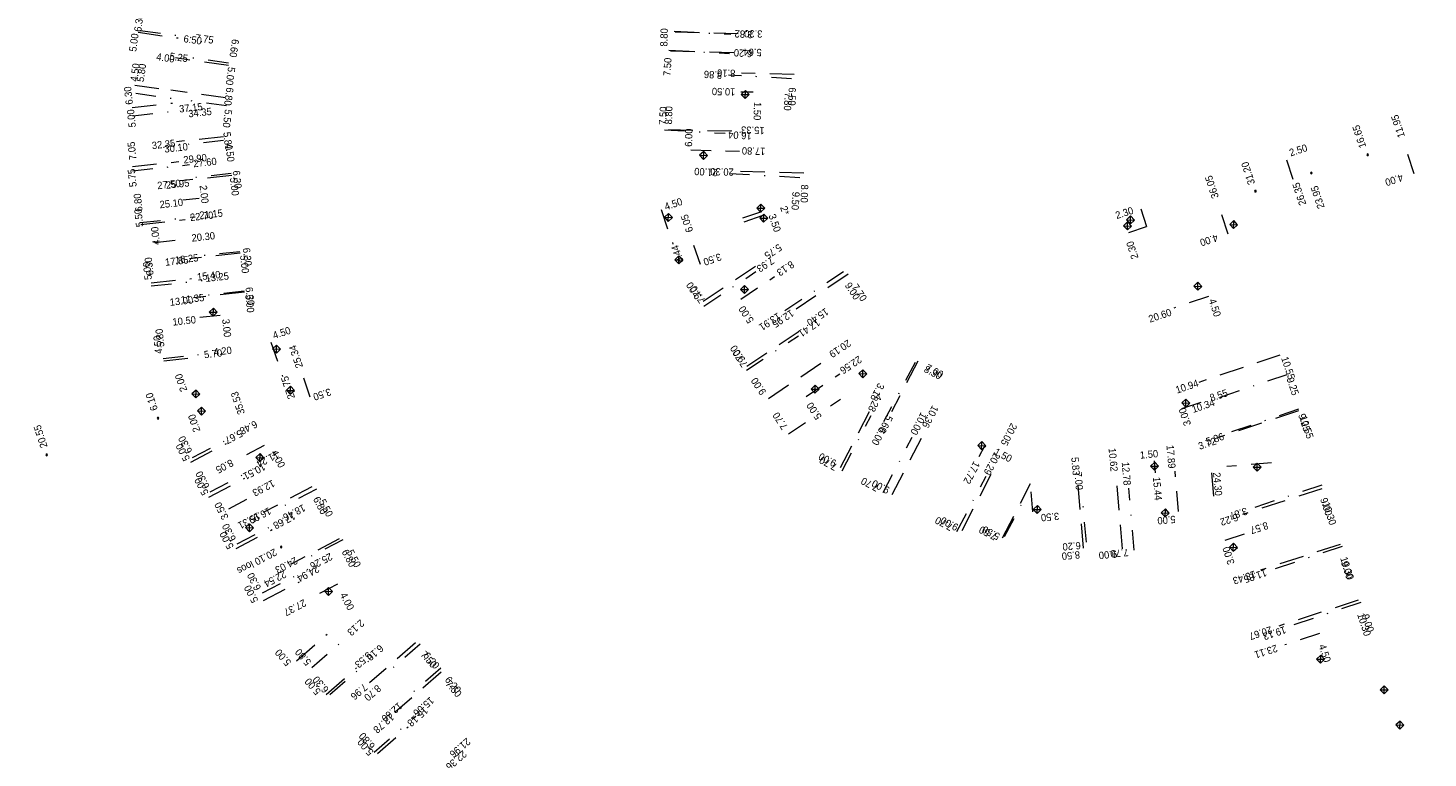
# Model space of a CAD drawing. Header units: inches. Extents: x 0 to 191500, y 0 to 342750.
# Tile 372 of 547: x 184684 to 184856, y 338614 to 338704. Entities that reach past the tile are written whole.
import ezdxf
from ezdxf.enums import TextEntityAlignment as Align

# ---------------------------------------------------------------- set-up
doc = ezdxf.new("R2010")
doc.units = ezdxf.units.IN
doc.header["$MEASUREMENT"] = 0
for name, pattern in [('RI-HWA_HUISAANSLUITING', [4.8, 3, -1.8]), ('RI-HWA_KOLKAANSLUITING', [4.3, 2.5, -1.8]), ('RI-VWA_HUISAANSLUITING', [6.1, 2.5, -1.8, 0, -1.8])]:
    doc.linetypes.add(name, pattern=pattern)
doc.layers.get('0').update_dxf_attribs({"lineweight": 20})
for name, color, linetype, lineweight in [('ECW', 150, 'Continuous', 20), ('N-WE-RI-HWA-MAATVOERING-T25', 151, 'Continuous', 20), ('N-WE-RI-HWA_HUISAANSLUITING', 150, 'RI-HWA_HUISAANSLUITING', 20), ('N-WE-RI-HWA_KOLK-S', 150, 'Continuous', 20), ('N-WE-RI-HWA_KOLKAANSLUITING_PVC-G', 150, 'RI-HWA_KOLKAANSLUITING', 20), ('N-WE-RI-INLAAT', 7, 'Continuous', 20), ('N-WE-RI-VWA-MAATVOERING-T25', 30, 'Continuous', 20), ('N-WE-RI-VWA_HUISAANSLUITING', 20, 'RI-VWA_HUISAANSLUITING', 20)]:
    doc.layers.add(name, color=color, linetype=linetype, lineweight=lineweight)
doc.styles.add('11', font='TXT')
picture_1 = doc.add_image_def('image1.ecw', size_in_pixel=(220000, 285000))

# ---------------------------------------------------------------- blocks, each defined once
blk = doc.blocks.new('A$C2C270354')
h = blk.add_hatch(color=256)
h.dxf.hatch_style = 1
edge = h.paths.add_edge_path()
edge.add_arc((0, 0), 0.1, 0, 360)
blk.add_circle((0, 0), 0.1)

msp = doc.modelspace()

# ---------------------------------------------------------------- linework, layer by layer
at = {"layer": 'N-WE-RI-HWA_HUISAANSLUITING'}
for p, q in [((184697.07317, 338703.85029), (184702.02559, 338703.16215)), ((184763.25684, 338703.89923), (184771.55422, 338703.69104)), ((184762.6983, 338701.57251), (184771.49553, 338701.35177)), ((184708.21871, 338699.77758), (184701.68152, 338700.68594)), ((184777.93027, 338698.66952), (184771.43232, 338698.83257)), ((184696.67382, 338697.34333), (184701.131, 338696.724)), ((184707.86629, 338695.78812), (184701.131, 338696.724)), ((184696.33518, 338694.58305), (184701.3056, 338695.12618)), ((184762.45524, 338691.88556), (184771.25247, 338691.66482)), ((184707.59267, 338690.9846), (184701.82699, 338690.35458)), ((184696.37715, 338687.29449), (184702.09312, 338687.91908)), ((184708.61654, 338686.21761), (184702.35382, 338685.53328)), ((184779.12529, 338686.49572), (184771.1278, 338686.69639)), ((184697.40777, 338680.16424), (184702.87522, 338680.76168)), ((184709.66477, 338676.62471), (184703.40205, 338675.94038)), ((184766.70757, 338670.69531), (184774.17837, 338675.71399)), ((184784.585, 338674.0311), (184778.19331, 338669.73734)), ((184698.69777, 338672.96175), (184703.66818, 338673.50488)), ((184710.1916, 338671.80341), (184703.92888, 338671.11908)), ((184772.0887, 338662.68495), (184779.55951, 338667.70362)), ((184700.24847, 338663.37346), (184704.72184, 338663.86227)), ((184774.75975, 338658.70882), (184782.23056, 338663.7275)), ((184837.80318, 338664.04404), (184827.79674, 338660.70135)), ((184793.1559, 338663.29969), (184789.93837, 338657.08298)), ((184783.65234, 338650.20241), (184787.78916, 338658.19532)), ((184840.09079, 338657.19603), (184830.08434, 338653.85334)), ((184790.02891, 338646.90214), (184794.16573, 338654.89506)), ((184703.56253, 338650.84849), (184707.98543, 338653.18043)), ((184798.63461, 338642.44816), (184802.77144, 338650.44108)), ((184705.81985, 338646.56712), (184710.24275, 338648.89907)), ((184803.61165, 338641.56124), (184807.059, 338648.222)), ((184813.60288, 338640.25855), (184812.86712, 338648.72665)), ((184818.41818, 338640.17505), (184817.63914, 338649.14127)), ((184718.49656, 338647.82453), (184712.48142, 338644.65309)), ((184842.98134, 338647.59388), (184833.18588, 338644.40969)), ((184709.16387, 338640.22469), (184713.58676, 338642.55663)), ((184721.86856, 338641.42902), (184715.85341, 338638.25758)), ((184845.21027, 338640.73706), (184835.41482, 338637.55287)), ((184712.54985, 338633.80264), (184716.97275, 338636.13459)), ((184847.44848, 338633.85172), (184837.65303, 338630.66752)), ((184716.61049, 338626.38878), (184720.378, 338629.676)), ((184731.26253, 338628.60895), (184725.61126, 338623.67812)), ((184720.24616, 338622.22191), (184724.01367, 338625.50913)), ((184734.43141, 338624.97707), (184728.78014, 338620.04623)), ((184726.5905, 338614.9506), (184730.35801, 338618.23783))]:
    msp.add_line(p, q, dxfattribs=at)
at = {"layer": 'N-WE-RI-HWA_KOLK-S'}
for p, q in [((184771.92684, 338696.67714), (184771.4209, 338696.19851)), ((184771.89953, 338695.69258), (184771.92684, 338696.67714)), ((184772.40546, 338696.1712), (184771.92684, 338696.67714)), ((184771.4209, 338696.19851), (184772.40546, 338696.1712)), ((184771.4209, 338696.19851), (184771.89953, 338695.69258)), ((184771.89953, 338695.69258), (184772.40546, 338696.1712)), ((184766.79186, 338689.16929), (184766.28593, 338688.69066)), ((184766.28593, 338688.69066), (184767.27048, 338688.66335)), ((184766.28593, 338688.69066), (184766.76455, 338688.18473)), ((184766.76455, 338688.18473), (184766.79186, 338689.16929)), ((184766.76455, 338688.18473), (184767.27048, 338688.66335)), ((184767.27048, 338688.66335), (184766.79186, 338689.16929)), ((184773.8239, 338682.66697), (184773.31797, 338682.18835)), ((184773.79659, 338681.68242), (184773.8239, 338682.66697)), ((184774.30253, 338682.16104), (184773.8239, 338682.66697)), ((184762.45408, 338681.52942), (184761.94815, 338681.0508)), ((184761.94815, 338681.0508), (184762.93271, 338681.02349)), ((184761.94815, 338681.0508), (184762.42678, 338680.54487)), ((184762.42678, 338680.54487), (184762.45408, 338681.52942)), ((184762.42678, 338680.54487), (184762.93271, 338681.02349)), ((184762.93271, 338681.02349), (184762.45408, 338681.52942)), ((184773.31797, 338682.18835), (184774.30253, 338682.16104)), ((184773.31797, 338682.18835), (184773.79659, 338681.68242)), ((184774.19854, 338681.42969), (184773.69261, 338680.95107)), ((184773.69261, 338680.95107), (184774.67717, 338680.92376)), ((184773.69261, 338680.95107), (184774.17123, 338680.44513)), ((184773.79659, 338681.68242), (184774.30253, 338682.16104)), ((184774.17123, 338680.44513), (184774.19854, 338681.42969)), ((184774.17123, 338680.44513), (184774.67717, 338680.92376)), ((184774.67717, 338680.92376), (184774.19854, 338681.42969)), ((184819.39758, 338681.21598), (184818.89165, 338680.73736)), ((184818.89165, 338680.73736), (184819.87621, 338680.71005)), ((184818.89165, 338680.73736), (184819.37027, 338680.23143)), ((184819.37027, 338680.23143), (184819.39758, 338681.21598)), ((184819.37027, 338680.23143), (184819.87621, 338680.71005)), ((184819.87621, 338680.71005), (184819.39758, 338681.21598)), ((184819.02348, 338680.47415), (184818.51755, 338679.99552)), ((184818.51755, 338679.99552), (184819.50211, 338679.96822)), ((184818.51755, 338679.99552), (184818.99618, 338679.48959)), ((184818.99618, 338679.48959), (184819.02348, 338680.47415)), ((184818.99618, 338679.48959), (184819.50211, 338679.96822)), ((184819.50211, 338679.96822), (184819.02348, 338680.47415)), ((184832.1122, 338680.64151), (184831.60627, 338680.16289)), ((184831.60627, 338680.16289), (184832.59082, 338680.13558)), ((184831.60627, 338680.16289), (184832.08489, 338679.65696)), ((184832.08489, 338679.65696), (184832.1122, 338680.64151)), ((184832.08489, 338679.65696), (184832.59082, 338680.13558)), ((184832.59082, 338680.13558), (184832.1122, 338680.64151)), ((184763.74075, 338676.28661), (184763.23481, 338675.80798)), ((184763.23481, 338675.80798), (184764.21937, 338675.78067)), ((184763.23481, 338675.80798), (184763.71344, 338675.30205)), ((184763.71344, 338675.30205), (184763.74075, 338676.28661)), ((184763.71344, 338675.30205), (184764.21937, 338675.78067)), ((184764.21937, 338675.78067), (184763.74075, 338676.28661)), ((184771.82812, 338672.63808), (184771.32219, 338672.15946)), ((184771.32219, 338672.15946), (184772.30674, 338672.13215)), ((184771.32219, 338672.15946), (184771.80081, 338671.65353)), ((184771.80081, 338671.65353), (184771.82812, 338672.63808)), ((184771.80081, 338671.65353), (184772.30674, 338672.13215)), ((184772.30674, 338672.13215), (184771.82812, 338672.63808)), ((184827.69357, 338673.03975), (184827.18764, 338672.56112)), ((184827.18764, 338672.56112), (184828.17219, 338672.53381)), ((184827.18764, 338672.56112), (184827.66626, 338672.05519)), ((184827.66626, 338672.05519), (184827.69357, 338673.03975)), ((184827.66626, 338672.05519), (184828.17219, 338672.53381)), ((184828.17219, 338672.53381), (184827.69357, 338673.03975)), ((184706.36116, 338669.84367), (184705.85522, 338669.36505)), ((184705.85522, 338669.36505), (184706.83978, 338669.33774)), ((184705.85522, 338669.36505), (184706.33385, 338668.85911)), ((184706.33385, 338668.85911), (184706.36116, 338669.84367)), ((184706.33385, 338668.85911), (184706.83978, 338669.33774)), ((184706.83978, 338669.33774), (184706.36116, 338669.84367)), ((184714.14839, 338665.30548), (184713.64246, 338664.82686)), ((184714.12108, 338664.32093), (184714.14839, 338665.30548)), ((184714.62701, 338664.79955), (184714.14839, 338665.30548)), ((184713.64246, 338664.82686), (184714.62701, 338664.79955)), ((184713.64246, 338664.82686), (184714.12108, 338664.32093)), ((184714.12108, 338664.32093), (184714.62701, 338664.79955)), ((184786.41299, 338662.25926), (184785.90706, 338661.78063)), ((184785.90706, 338661.78063), (184786.89162, 338661.75332)), ((184785.90706, 338661.78063), (184786.38568, 338661.2747)), ((184786.38568, 338661.2747), (184786.41299, 338662.25926)), ((184786.38568, 338661.2747), (184786.89162, 338661.75332)), ((184786.89162, 338661.75332), (184786.41299, 338662.25926)), ((184715.86153, 338660.21882), (184715.3556, 338659.74019)), ((184715.83423, 338659.23426), (184715.86153, 338660.21882)), ((184716.34016, 338659.71288), (184715.86153, 338660.21882)), ((184780.53023, 338660.3584), (184780.0243, 338659.87978)), ((184780.50292, 338659.37385), (184780.53023, 338660.3584)), ((184781.00886, 338659.85247), (184780.53023, 338660.3584)), ((184704.22277, 338659.76244), (184703.71684, 338659.28381)), ((184703.71684, 338659.28381), (184704.7014, 338659.25651)), ((184703.71684, 338659.28381), (184704.19547, 338658.77788)), ((184704.19547, 338658.77788), (184704.22277, 338659.76244)), ((184704.19547, 338658.77788), (184704.7014, 338659.25651)), ((184704.7014, 338659.25651), (184704.22277, 338659.76244)), ((184715.3556, 338659.74019), (184716.34016, 338659.71288)), ((184715.3556, 338659.74019), (184715.83423, 338659.23426)), ((184715.83423, 338659.23426), (184716.34016, 338659.71288)), ((184780.0243, 338659.87978), (184781.00886, 338659.85247)), ((184780.0243, 338659.87978), (184780.50292, 338659.37385)), ((184780.50292, 338659.37385), (184781.00886, 338659.85247)), ((184826.21649, 338658.64629), (184825.71056, 338658.16767)), ((184826.18919, 338657.66174), (184826.21649, 338658.64629)), ((184826.69512, 338658.14036), (184826.21649, 338658.64629)), ((184704.91017, 338657.65736), (184704.40424, 338657.17874)), ((184704.40424, 338657.17874), (184705.3888, 338657.15143)), ((184704.40424, 338657.17874), (184704.88287, 338656.6728)), ((184704.88287, 338656.6728), (184704.91017, 338657.65736)), ((184704.88287, 338656.6728), (184705.3888, 338657.15143)), ((184705.3888, 338657.15143), (184704.91017, 338657.65736)), ((184825.71056, 338658.16767), (184826.69512, 338658.14036)), ((184825.71056, 338658.16767), (184826.18919, 338657.66174)), ((184826.18919, 338657.66174), (184826.69512, 338658.14036)), ((184801.06165, 338653.40559), (184800.55571, 338652.92696)), ((184801.03434, 338652.42103), (184801.06165, 338653.40559)), ((184801.54027, 338652.89966), (184801.06165, 338653.40559)), ((184712.10756, 338651.92287), (184711.60163, 338651.44425)), ((184711.60163, 338651.44425), (184712.58619, 338651.41694)), ((184711.60163, 338651.44425), (184712.08026, 338650.93831)), ((184712.08026, 338650.93831), (184712.10756, 338651.92287)), ((184712.08026, 338650.93831), (184712.58619, 338651.41694)), ((184712.58619, 338651.41694), (184712.10756, 338651.92287)), ((184800.55571, 338652.92696), (184801.54027, 338652.89966)), ((184800.55571, 338652.92696), (184801.03434, 338652.42103)), ((184801.03434, 338652.42103), (184801.54027, 338652.89966)), ((184822.37451, 338650.86552), (184821.86858, 338650.3869)), ((184821.86858, 338650.3869), (184822.85314, 338650.35959)), ((184821.86858, 338650.3869), (184822.3472, 338649.88097)), ((184822.3472, 338649.88097), (184822.37451, 338650.86552)), ((184822.3472, 338649.88097), (184822.85314, 338650.35959)), ((184822.85314, 338650.35959), (184822.37451, 338650.86552)), ((184835.01251, 338650.74389), (184834.50657, 338650.26527)), ((184834.50657, 338650.26527), (184835.49113, 338650.23796)), ((184834.50657, 338650.26527), (184834.9852, 338649.75934)), ((184834.9852, 338649.75934), (184835.01251, 338650.74389)), ((184834.9852, 338649.75934), (184835.49113, 338650.23796)), ((184835.49113, 338650.23796), (184835.01251, 338650.74389)), ((184807.90735, 338645.52408), (184807.40142, 338645.04545)), ((184807.40142, 338645.04545), (184808.38598, 338645.01815)), ((184807.40142, 338645.04545), (184807.88004, 338644.53952)), ((184807.88004, 338644.53952), (184807.90735, 338645.52408)), ((184807.88004, 338644.53952), (184808.38598, 338645.01815)), ((184808.38598, 338645.01815), (184807.90735, 338645.52408)), ((184823.68224, 338645.1064), (184823.17631, 338644.62778)), ((184823.17631, 338644.62778), (184824.16086, 338644.60047)), ((184823.17631, 338644.62778), (184823.65493, 338644.12185)), ((184823.65493, 338644.12185), (184823.68224, 338645.1064)), ((184823.65493, 338644.12185), (184824.16086, 338644.60047)), ((184824.16086, 338644.60047), (184823.68224, 338645.1064)), ((184710.82021, 338643.27651), (184710.31427, 338642.79788)), ((184710.31427, 338642.79788), (184711.29883, 338642.77058)), ((184710.31427, 338642.79788), (184710.7929, 338642.29195)), ((184710.7929, 338642.29195), (184710.82021, 338643.27651)), ((184710.7929, 338642.29195), (184711.29883, 338642.77058)), ((184711.29883, 338642.77058), (184710.82021, 338643.27651)), ((184832.07262, 338640.87534), (184831.56669, 338640.39671)), ((184831.56669, 338640.39671), (184832.55124, 338640.3694)), ((184831.56669, 338640.39671), (184832.04531, 338639.89078)), ((184832.04531, 338639.89078), (184832.07262, 338640.87534)), ((184832.04531, 338639.89078), (184832.55124, 338640.3694)), ((184832.55124, 338640.3694), (184832.07262, 338640.87534)), ((184720.56639, 338635.43606), (184720.06046, 338634.95744)), ((184720.06046, 338634.95744), (184721.04501, 338634.93013)), ((184720.06046, 338634.95744), (184720.53908, 338634.45151)), ((184720.53908, 338634.45151), (184720.56639, 338635.43606)), ((184720.53908, 338634.45151), (184721.04501, 338634.93013)), ((184721.04501, 338634.93013), (184720.56639, 338635.43606)), ((184842.824, 338627.0781), (184842.31807, 338626.59948)), ((184842.31807, 338626.59948), (184843.30263, 338626.57217)), ((184842.31807, 338626.59948), (184842.7967, 338626.09354)), ((184842.7967, 338626.09354), (184842.824, 338627.0781)), ((184842.7967, 338626.09354), (184843.30263, 338626.57217)), ((184843.30263, 338626.57217), (184842.824, 338627.0781)), ((184850.65719, 338623.29634), (184850.15126, 338622.81771)), ((184850.15126, 338622.81771), (184851.13582, 338622.79041)), ((184850.15126, 338622.81771), (184850.62989, 338622.31178)), ((184850.62989, 338622.31178), (184850.65719, 338623.29634)), ((184850.62989, 338622.31178), (184851.13582, 338622.79041)), ((184851.13582, 338622.79041), (184850.65719, 338623.29634)), ((184852.60298, 338618.96164), (184852.09704, 338618.48301)), ((184852.57567, 338617.97708), (184852.60298, 338618.96164)), ((184853.0816, 338618.4557), (184852.60298, 338618.96164)), ((184852.09704, 338618.48301), (184853.0816, 338618.4557)), ((184852.09704, 338618.48301), (184852.57567, 338617.97708)), ((184852.57567, 338617.97708), (184853.0816, 338618.4557))]:
    msp.add_line(p, q, dxfattribs=at)
at = {"layer": 'N-WE-RI-HWA_KOLKAANSLUITING_PVC-G'}
for p, q in [((184772.87315, 338696.45568), (184771.37362, 338696.4933)), ((184765.1924, 338689.3461), (184771.19051, 338689.1956)), ((184854.3262, 338686.40344), (184853.09254, 338690.20845)), ((184838.62347, 338688.14541), (184839.39451, 338685.76728)), ((184704.60269, 338683.36473), (184702.61452, 338683.14748)), ((184831.40102, 338678.97065), (184830.16736, 338682.77566)), ((184761.52854, 338682.00512), (184762.9886, 338677.74857)), ((184771.60031, 338680.96682), (184774.20154, 338681.85908)), ((184771.76254, 338680.49387), (184774.36376, 338681.38613)), ((184820.66565, 338682.11288), (184821.375, 338679.925)), ((184819.1935, 338679.19626), (184821.375, 338679.925)), ((184699.15959, 338677.94138), (184703.13592, 338678.37588)), ((184766.38491, 338675.21338), (184765.24931, 338678.52403)), ((184771.35509, 338670.95022), (184775.50554, 338673.73837)), ((184829.00419, 338671.28944), (184824.73604, 338669.86365)), ((184707.18269, 338668.95974), (184704.20044, 338668.63387)), ((184713.45735, 338665.67833), (184714.89382, 338661.41376)), ((184718.29499, 338658.86618), (184717.17774, 338662.18307)), ((184779.40169, 338658.97203), (184783.55214, 338661.76018)), ((184825.70856, 338657.48396), (184828.55399, 338658.43449)), ((184712.63375, 338652.94069), (184709.09543, 338651.07513)), ((184801.39163, 338652.84421), (184800.70216, 338651.51205)), ((184822.31121, 338651.05286), (184822.44105, 338649.55849)), ((184825.31465, 338644.78933), (184824.88185, 338649.77057)), ((184836.74236, 338650.80108), (184831.263, 338650.325)), ((184807.36196, 338644.73514), (184807.059, 338648.222)), ((184708.27538, 338645.12602), (184711.37141, 338646.75839)), ((184831.05933, 338641.24737), (184833.91237, 338642.1748)), ((184721.64439, 338635.85061), (184718.10607, 338633.98506)), ((184842.68691, 338629.7382), (184838.40734, 338628.34705))]:
    msp.add_line(p, q, dxfattribs=at)
at = {"layer": 'N-WE-RI-VWA_HUISAANSLUITING'}
for p, q in [((184697.35462, 338704.08367), (184703.59577, 338703.22461)), ((184763.12982, 338704.00361), (184770.1187, 338703.60907)), ((184762.49648, 338701.65557), (184769.98455, 338701.23286)), ((184708.20818, 338700.06617), (184703.25488, 338700.74796)), ((184777.62223, 338698.13746), (184769.83463, 338698.57708)), ((184696.79317, 338696.33788), (184702.539, 338695.547)), ((184707.98763, 338694.79703), (184702.539, 338695.547)), ((184696.41686, 338693.56973), (184702.67995, 338694.25073)), ((184761.94187, 338691.83121), (184769.42995, 338691.4085)), ((184707.61298, 338690.51206), (184703.13935, 338690.02563)), ((184696.40089, 338686.77821), (184703.40958, 338687.54028)), ((184708.55865, 338686.44042), (184703.58794, 338685.89995)), ((184778.63529, 338685.92094), (184769.15039, 338686.45638)), ((184697.34664, 338680.39303), (184704.1068, 338681.12807)), ((184709.60716, 338676.79726), (184704.63646, 338676.25678)), ((184766.80646, 338670.0934), (184773.22326, 338674.34953)), ((184784.02883, 338674.34078), (184776.52867, 338669.36609)), ((184698.69766, 338672.59337), (184704.96074, 338673.27436)), ((184710.13683, 338671.92597), (184705.16612, 338671.3855)), ((184772.04647, 338662.19323), (184778.46327, 338666.44936)), ((184700.17299, 338663.65044), (184705.939, 338664.27739)), ((184792.83654, 338663.1585), (184788.95737, 338655.82079)), ((184838.6506, 338661.6341), (184829.88634, 338658.67602)), ((184777.2362, 338654.36887), (184783.653, 338658.625)), ((184783.83805, 338649.81738), (184787.43679, 338656.62466)), ((184840.08327, 338657.38936), (184831.31901, 338654.43128)), ((184703.77511, 338651.45174), (184709.3706, 338654.34663)), ((184788.89488, 338647.14403), (184792.49362, 338653.95131)), ((184705.96236, 338647.22403), (184711.55785, 338650.11892)), ((184797.99189, 338642.3348), (184801.59063, 338649.14209)), ((184842.95421, 338648.04497), (184834.41354, 338645.20651)), ((184719.08498, 338647.5392), (184714.20002, 338645.01192)), ((184803.86647, 338641.71766), (184806.437, 338646.58)), ((184813.94208, 338641.00203), (184813.4113, 338647.17926)), ((184819.82927, 338640.00235), (184819.17008, 338647.67409)), ((184709.27999, 338640.81141), (184714.87549, 338643.7063)), ((184722.3199, 338641.28646), (184717.43494, 338638.75917)), ((184845.47098, 338640.47224), (184836.93031, 338637.63378)), ((184712.40464, 338634.77183), (184718.00014, 338637.66672)), ((184847.76699, 338633.56378), (184839.22631, 338630.72532)), ((184718.48028, 338625.54984), (184722.86589, 338629.34542)), ((184731.85343, 338628.43493), (184727.16537, 338624.37758)), ((184720.70022, 338622.22076), (184725.4639, 338626.34355)), ((184734.40564, 338625.48598), (184729.71757, 338621.42864)), ((184726.18567, 338615.11855), (184731.32742, 338619.56854))]:
    msp.add_line(p, q, dxfattribs=at)

# ---------------------------------------------------------------- block references
at = {"layer": 'N-WE-RI-INLAAT', "xscale": -1, "rotation": 222.5815047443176}
for p in [(184848.62165, 338688.7589), (184841.67751, 338686.50747), (184834.78094, 338684.27147), (184699.54709, 338656.28795), (184685.82219, 338651.76806), (184714.71543, 338640.41595)]:
    msp.add_blockref('A$C2C270354', p, dxfattribs=at)

# ---------------------------------------------------------------- texts
at = {"layer": 'N-WE-RI-HWA-MAATVOERING-T25', "style": '11', "width": 0.962021}
for s, rotation, p in [('5.00', 82.1, (184697.15532, 338703.6507)), ('3.30', 178.6, (184771.78605, 338704.13915)), ('5.64', 178.6, (184771.69101, 338701.85811)), ('4.50', 82.1, (184697.29907, 338699.96109)), ('4.00', 352.1, (184701.5159, 338700.10484)), ('6.50', 268.6, (184777.20368, 338694.82491)), ('1.50', 268.6, (184772.92661, 338693.01909)), ('5.00', 96.2, (184696.5803, 338694.40271)), ('15.33', 178.6, (184771.40587, 338692.25874)), ('32.35', 6.2, (184701.70757, 338689.75476)), ('17.80', 178.6, (184771.50092, 338689.69257)), ('5.75', 96.2, (184696.67613, 338687.0714)), ('4.00', 198, (184850.66943, 338685.73099)), ('27.50', 6.2, (184702.37843, 338684.8193)), ('8.00', 268.6, (184778.72442, 338682.84945)), ('26.35', 108, (184840.16635, 338685.42918)), ('25.10', 6.2, (184702.66594, 338682.47137)), ('2*', 288.9, (184776.53836, 338681.23372)), ('5.50', 96.2, (184697.49075, 338682.13595)), ('3.50', 288.9, (184775.49285, 338679.14277)), ('4.00', 96.2, (184699.55124, 338679.93176)), ('8.44', 108.9, (184763.61209, 338677.71712)), ('5.75', 213.9, (184774.16221, 338676.5766)), ('4.00', 198, (184827.85239, 338678.30662)), ('5.00', 96.2, (184698.54495, 338675.61923)), ('17.85', 6.2, (184703.3368, 338675.37964)), ('3.50', 198.9, (184766.65356, 338675.91129)), ('8.13', 213.9, (184775.68294, 338674.48565)), ('7.70', 303.9, (184786.23306, 338670.58887)), ('13.00', 6.2, (184703.91182, 338670.44419)), ('10.50', 6.2, (184704.24725, 338668.00042)), ('15.40', 213.9, (184779.38974, 338668.30783)), ('20.60', 18.5, (184824.53663, 338668.97313)), ('4.50', 96.2, (184699.83875, 338666.51499)), ('20.19', 213.9, (184782.14608, 338664.41106)), ('22.56', 213.9, (184783.47672, 338662.41515)), ('2.00', 108.6, (184702.44466, 338661.85906)), ('7.00', 332.6, (184796.0228, 338661.17958)), ('27.75', 108.6, (184715.51878, 338661.55976)), ('3.18', 242.6, (184787.27856, 338658.70846)), ('10.94', 18.5, (184827.86324, 338660.22915)), ('35.53', 108.6, (184709.34078, 338659.65889)), ('3.50', 198.6, (184718.56025, 338659.27872)), ('2.00', 108.6, (184704.0613, 338656.87457)), ('10.36', 242.6, (184793.64665, 338655.38194)), ('3.00', 108.5, (184826.15241, 338657.66298)), ('5.67', 207.8, (184707.67039, 338653.85196)), ('20.05', 242.6, (184803.34135, 338653.19595)), ('3.72', 18.5, (184830.0493, 338653.1009)), ('4.00', 297.8, (184714.47271, 338650.06827)), ('1.50', 332.6, (184804.4819, 338650.81987)), ('5.83', 275, (184812.27568, 338649.20413)), ('10.62', 275, (184816.93294, 338649.67935)), ('1.50', 5, (184822.8258, 338651.48517)), ('17.89', 275, (184824.0614, 338650.05952)), ('10.51', 207.8, (184709.92366, 338649.43057)), ('12.93', 207.8, (184711.07155, 338647.38994)), ('6.80', 297.8, (184719.65948, 338644.32898)), ('17.68', 207.8, (184713.62242, 338643.35117)), ('10.30', 288, (184843.92603, 338643.02632)), ('8.57', 198, (184834.04124, 338642.83623)), ('6.80', 297.8, (184723.18819, 338637.82445)), ('24.94', 207.8, (184716.55592, 338636.84664)), ('10.30', 288, (184846.11209, 338636.27824)), ('4.00', 297.8, (184722.97562, 338632.51029)), ('10.30', 288, (184848.2031, 338629.34008)), ('5.53', 221.1, (184723.69836, 338626.09078)), ('7.50', 311.1, (184733.30665, 338625.41057)), ('4.50', 288, (184843.2607, 338626.10861)), ('7.50', 311.1, (184736.3677, 338621.79694)), ('15.18', 221.1, (184730.16057, 338618.86352)), ('22.36', 221.1, (184734.9222, 338613.50685))]:
    msp.add_text(s, height=0.89986, rotation=rotation, dxfattribs=at).set_placement(p, align=Align.RIGHT)
for s, rotation, p in [('6.50', 352.1, (184702.63687, 338702.64176)), ('8.80', 88.6, (184762.3128, 338702.0879)), ('6.60', 262.1, (184708.65306, 338703.05684)), ('8.16', 178.6, (184770.70085, 338699.22825)), ('6.80', 262.1, (184707.9822, 338697.11513)), ('10.50', 178.6, (184770.70085, 338696.94721)), ('37.15', 6.2, (184702.19092, 338693.95333)), ('8.80', 88.6, (184762.88308, 338692.48852)), ('11.95', 108, (184853.22234, 338691.02517)), ('5.80', 276.2, (184707.58341, 338691.52353)), ('6.00', 88.6, (184765.35427, 338689.73227)), ('16.65', 108, (184848.4537, 338689.75759)), ('2.50', 18, (184839.12262, 338688.55027)), ('29.90', 6.2, (184702.71802, 338687.6762)), ('31.20', 108, (184834.7514, 338685.23053)), ('6.30', 276.2, (184708.73345, 338686.77974)), ('20.30', 178.6, (184770.51076, 338687.0627)), ('36.05', 108, (184830.28458, 338683.54043)), ('2.00', 276.2, (184704.66038, 338684.95889)), ('23.95', 108, (184843.32289, 338682.27286)), ('4.50', 18.9, (184762.12968, 338681.89866)), ('22.70', 6.2, (184703.53263, 338680.58447)), ('6.05', 108.9, (184765.51338, 338679.37118)), ('2.30', 18, (184817.69392, 338680.82409)), ('20.30', 6.2, (184703.72431, 338678.04487)), ('6.30', 276.2, (184709.97933, 338677.24425)), ('2.30', 108, (184820.38512, 338676.0557)), ('15.40', 6.2, (184704.39516, 338673.25317)), ('6.30', 276.2, (184710.31476, 338672.40463)), ('9.00', 123.9, (184766.55867, 338671.31253)), ('4.50', 288.5, (184829.00315, 338670.83369)), ('5.00', 123.9, (184773.02181, 338668.36619)), ('12.95', 213.9, (184777.5255, 338669.73363)), ('3.00', 276.2, (184707.43965, 338668.47543)), ('4.50', 18.6, (184713.84776, 338666.02622)), ('25.34', 108.6, (184717.42027, 338662.64505)), ('9.00', 123.9, (184771.9763, 338663.51898)), ('5.70', 6.2, (184705.2577, 338663.66976)), ('10.55', 288.5, (184837.93748, 338663.70544)), ('9.00', 123.9, (184774.54254, 338659.52716)), ('6.10', 108.2, (184699.53247, 338657.37952)), ('5.00', 123.9, (184781.38586, 338656.48578)), ('8.55', 18.5, (184829.32924, 338658.32765)), ('5.60', 242.6, (184789.34852, 338656.76532)), ('10.55', 288.5, (184840.20939, 338656.41571)), ('20.55', 108.2, (184685.94172, 338652.79611)), ('5.00', 117.8, (184703.5143, 338651.29497)), ('9.00', 152.6, (184783.24436, 338651.03101)), ('8.05', 207.8, (184708.52687, 338651.26897)), ('17.72', 242.6, (184800.08873, 338651.06273)), ('5.00', 117.8, (184705.81008, 338647.08615)), ('9.00', 152.6, (184789.80255, 338647.70449)), ('15.44', 275, (184822.14256, 338649.00347)), ('%%u24.30', 275, (184829.55615, 338649.57373)), ('3.50', 117.8, (184708.27592, 338644.06771)), ('15.31', 207.8, (184711.843, 338644.72192)), ('3.50', 185, (184810.55429, 338644.65996)), ('6.22', 198, (184832.4777, 338644.54801)), ('9.00', 152.6, (184798.26165, 338643.14241)), ('7.50', 152.6, (184803.01395, 338642.00189)), ('5.00', 185, (184824.90624, 338644.27979)), ('5.00', 117.8, (184708.91364, 338640.45408)), ('20.10 loos', 207.8, (184713.8837, 338640.25803)), ('8.50', 185, (184813.12053, 338639.9078)), ('9.00', 185, (184817.68274, 338640.00284)), ('3.00', 108, (184832.23637, 338638.41199)), ('22.54', 207.8, (184715.05022, 338637.54356)), ('13.43', 198, (184834.66376, 338637.51481)), ('5.00', 117.8, (184711.93217, 338633.82201)), ('27.37', 207.8, (184717.49743, 338634.00858)), ('20.67', 198, (184836.65973, 338630.67169)), ('5.00', 131.1, (184716.0227, 338626.23123)), ('23.11', 198, (184837.32505, 338628.39065)), ('5.00', 131.1, (184719.67895, 338622.66012)), ('7.96', 221.1, (184724.87585, 338623.64446)), ('12.78', 221.1, (184728.14947, 338619.94581)), ('5.00', 131.1, (184726.18367, 338615.17778))]:
    msp.add_text(s, height=0.89986, rotation=rotation, dxfattribs=at).set_placement(p)
at = {"layer": 'N-WE-RI-VWA-MAATVOERING-T25', "style": '11', "width": 0.962021}
for s, rotation, p in [('6.30', 82.2, (184697.76701, 338706.10015)), ('3.82', 176.8, (184770.62332, 338704.12893)), ('6.20', 176.8, (184770.52372, 338701.78842)), ('5.80', 82.2, (184698.0824, 338699.91885)), ('5.25', 352.2, (184703.14953, 338700.17115)), ('6.30', 96.2, (184696.21358, 338697.22246)), ('7.80', 266.8, (184776.64907, 338694.21909)), ('16.04', 176.8, (184769.82653, 338691.67939)), ('7.05', 96.2, (184696.6569, 338690.40651)), ('30.10', 6.2, (184703.2514, 338689.32593)), ('25.95', 6.2, (184703.44535, 338684.86508)), ('9.50', 266.8, (184777.59527, 338681.96874)), ('6.80', 96.2, (184697.40502, 338684.03387)), ('6.30', 96.2, (184698.76271, 338676.16504)), ('16.25', 6.2, (184704.55367, 338675.6386)), ('7.93', 213.6, (184773.21175, 338674.96086)), ('9.00', 303.6, (184785.37764, 338670.77896)), ('11.35', 6.2, (184705.27408, 338670.73444)), ('5.80', 96.2, (184700.09269, 338667.35417)), ('17.41', 213.6, (184778.34423, 338666.97722)), ('8.30', 332.1, (184795.83271, 338660.9895)), ('4.28', 242.1, (184786.99343, 338657.37785)), ('10.34', 18.7, (184829.85921, 338657.85307)), ('10.00', 242.1, (184792.22096, 338654.52655)), ('6.48', 207.4, (184709.49405, 338655.00405)), ('5.86', 18.7, (184830.99976, 338653.67117)), ('11.24', 207.4, (184711.57194, 338650.96714)), ('20.29', 242.1, (184801.25034, 338649.5843)), ('7.00', 274.9, (184812.65587, 338647.39831)), ('12.78', 274.9, (184818.54872, 338647.96857)), ('5.50', 297.4, (184720.35842, 338644.02128)), ('9.00', 288.4, (184843.4508, 338644.16684)), ('18.46', 207.4, (184714.83718, 338644.37747)), ('25.26', 207.4, (184718.1618, 338638.38147)), ('5.50', 297.4, (184723.80177, 338637.78781)), ('9.00', 288.4, (184846.01704, 338636.37329)), ('2.13', 220.9, (184722.77501, 338630.06284)), ('9.00', 288.4, (184848.58329, 338629.8153)), ('6.10', 220.9, (184725.14118, 338626.97243)), ('6.20', 310.9, (184733.64007, 338625.28236)), ('6.20', 310.9, (184736.29597, 338622.28852)), ('15.06', 220.9, (184730.88759, 338620.11557)), ('21.96', 220.9, (184735.37848, 338615.04536))]:
    msp.add_text(s, height=0.89986, rotation=rotation, dxfattribs=at).set_placement(p, align=Align.RIGHT)
for s, rotation, p in [('7.75', 352.2, (184704.08966, 338702.74209)), ('7.50', 86.8, (184762.70475, 338698.44519)), ('5.00', 262.2, (184708.18051, 338699.63052)), ('8.86', 176.8, (184769.08628, 338698.99928)), ('34.35', 6.2, (184703.32368, 338693.36347)), ('7.50', 86.8, (184762.15695, 338692.41961)), ('5.50', 262.2, (184707.80206, 338694.39533)), ('4.50', 276.2, (184707.84321, 338690.08486)), ('27.60', 6.2, (184703.93326, 338687.21249)), ('5.00', 276.2, (184708.39737, 338685.90108)), ('21.00', 176.8, (184768.53849, 338686.99792)), ('21.15', 6.2, (184704.68137, 338680.83985)), ('5.00', 276.2, (184709.64423, 338676.34212)), ('13.25', 6.2, (184705.42949, 338673.08185)), ('7.70', 123.6, (184767.03372, 338670.83881)), ('5.00', 276.2, (184710.28151, 338671.49337)), ('13.91', 213.6, (184775.90823, 338669.35327)), ('4.20', 6.2, (184706.42697, 338663.99391)), ('7.70', 123.6, (184772.26125, 338662.95022)), ('9.25', 288.7, (184838.60294, 338661.14027)), ('7.70', 123.6, (184777.20365, 338655.25171)), ('9.25', 288.7, (184840.02863, 338656.67323)), ('6.00', 242.1, (184788.49107, 338655.24317)), ('6.30', 117.4, (184703.80425, 338652.20965)), ('7.70', 152.1, (184783.33795, 338650.55782)), ('6.30', 117.4, (184705.9415, 338647.8759)), ('7.70', 152.1, (184788.47043, 338647.99166)), ('16.99', 207.4, (184713.17906, 338645.33686)), ('3.87', 198.4, (184833.62024, 338645.30806)), ('6.30', 117.4, (184709.20675, 338641.40497)), ('7.70', 152.1, (184797.59486, 338643.14445)), ('5.50', 152.1, (184803.39267, 338642.00393)), ('6.20', 184.9, (184813.21511, 338641.0485)), ('7.70', 184.9, (184819.10797, 338640.19311)), ('24.03', 207.4, (184716.44431, 338639.22213)), ('11.85', 198.4, (184835.99639, 338637.7046)), ('6.30', 117.4, (184712.29389, 338635.3496)), ('19.13', 198.4, (184838.37255, 338630.6714)), ('5.80', 130.9, (184718.48863, 338626.27355)), ('6.30', 130.9, (184720.66164, 338622.89341)), ('8.70', 220.9, (184726.54464, 338623.50041)), ('12.60', 220.9, (184729.17203, 338621.3341)), ('6.80', 130.9, (184726.35976, 338615.93998))]:
    msp.add_text(s, height=0.89986, rotation=rotation, dxfattribs=at).set_placement(p)

# ---------------------------------------------------------------- pictures from other files: only their frames are drawn
at = {"layer": 'ECW'}
image = msp.add_image(picture_1, insert=(180500, 328500), size_in_units=(11000, 14250), dxfattribs=at)
image.dxf.flags = 7

doc.saveas('drawing.dxf')
